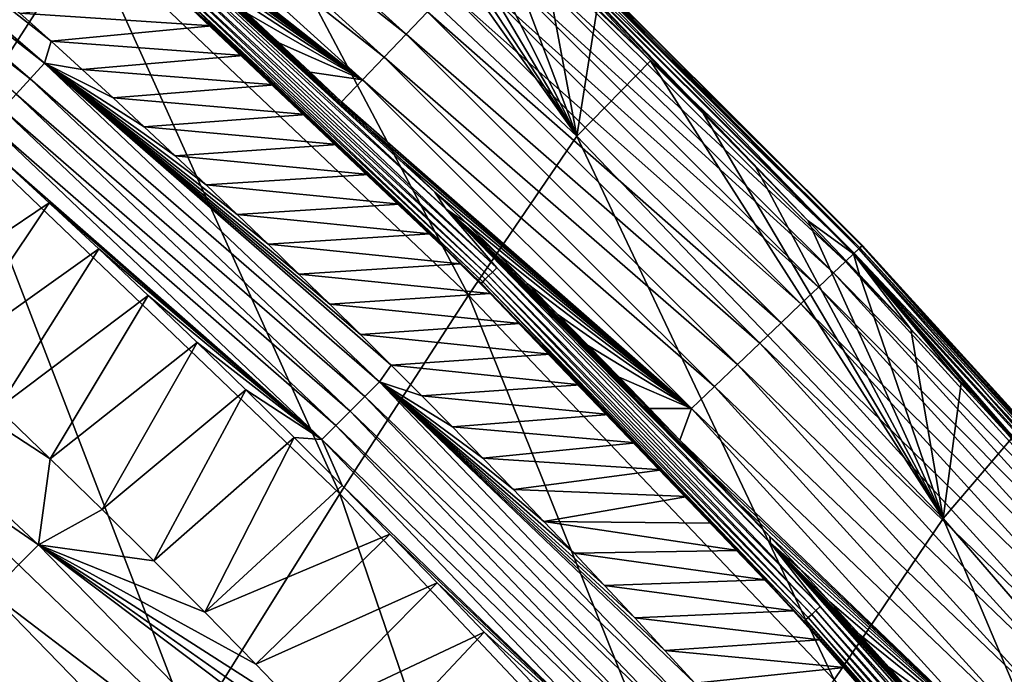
# Model space of a CAD drawing. Header units: millimetres. Extents: x -300 to 300, y -500 to 500.
# Tile 986 of 988: x 204 to 221, y 430 to 441. Entities that reach past the tile are written whole.
import ezdxf

# ---------------------------------------------------------------- set-up
doc = ezdxf.new("R2010")
doc.units = ezdxf.units.MM
doc.header["$LTSCALE"] = 81.481481
for name, color, linetype in [('19', 7, 'CONTINUOUS'), ('23', 7, 'CONTINUOUS'), ('26', 7, 'CONTINUOUS'), ('27', 7, 'CONTINUOUS'), ('29', 7, 'CONTINUOUS'), ('30', 7, 'CONTINUOUS'), ('32', 7, 'CONTINUOUS')]:
    doc.layers.add(name, color=color, linetype=linetype)

msp = doc.modelspace()

# ---------------------------------------------------------------- linework, layer by layer
at = {"layer": '19', "color": 7, "linetype": 'CONTINUOUS'}
for points in [[(205.363, 442.082, 16.036), (198.721, 447.755, 16.11), (203.243, 438.799, 21.036), (205.363, 442.082, 16.036)], [(207.156, 444.686, 10.748), (213.533, 438.69, 10.7), (208.379, 445.958, 6.844), (207.156, 444.686, 10.748)], [(208.379, 445.958, 6.844), (213.533, 438.69, 10.7), (209.311, 445.12, 6.85), (208.379, 445.958, 6.844)], [(209.311, 445.12, 6.85), (213.533, 438.69, 10.7), (210.235, 444.275, 6.856), (209.311, 445.12, 6.85)], [(211.727, 436.044, 15.961), (207.156, 444.686, 10.748), (205.363, 442.082, 16.036), (211.727, 436.044, 15.961)], [(213.533, 438.69, 10.7), (207.156, 444.686, 10.748), (211.727, 436.044, 15.961), (213.533, 438.69, 10.7)], [(210.235, 444.275, 6.856), (213.533, 438.69, 10.7), (211.154, 443.423, 6.862), (210.235, 444.275, 6.856)], [(211.154, 443.423, 6.862), (213.533, 438.69, 10.7), (212.065, 442.564, 6.867), (211.154, 443.423, 6.862)], [(212.065, 442.564, 6.867), (213.533, 438.69, 10.7), (212.97, 441.699, 6.872), (212.065, 442.564, 6.867)], [(209.58, 432.732, 20.937), (205.363, 442.082, 16.036), (203.243, 438.799, 21.036), (209.58, 432.732, 20.937)], [(211.727, 436.044, 15.961), (205.363, 442.082, 16.036), (209.58, 432.732, 20.937), (211.727, 436.044, 15.961)], [(212.97, 441.699, 6.872), (213.533, 438.69, 10.7), (213.867, 440.827, 6.877), (212.97, 441.699, 6.872)], [(213.867, 440.827, 6.877), (213.533, 438.69, 10.7), (214.757, 439.95, 6.881), (213.867, 440.827, 6.877)], [(213.533, 438.69, 10.7), (219.633, 432.317, 10.651), (214.757, 439.95, 6.881), (213.533, 438.69, 10.7)], [(214.757, 439.95, 6.881), (219.633, 432.317, 10.651), (215.64, 439.066, 6.885), (214.757, 439.95, 6.881)], [(215.64, 439.066, 6.885), (219.633, 432.317, 10.651), (216.515, 438.177, 6.889), (215.64, 439.066, 6.885)], [(207.102, 428.77, 25.635), (203.243, 438.799, 21.036), (200.806, 434.85, 25.755), (207.102, 428.77, 25.635)], [(209.58, 432.732, 20.937), (203.243, 438.799, 21.036), (207.102, 428.77, 25.635), (209.58, 432.732, 20.937)], [(217.818, 429.631, 15.885), (213.533, 438.69, 10.7), (211.727, 436.044, 15.961), (217.818, 429.631, 15.885)], [(219.633, 432.317, 10.651), (213.533, 438.69, 10.7), (217.818, 429.631, 15.885), (219.633, 432.317, 10.651)], [(216.515, 438.177, 6.889), (219.633, 432.317, 10.651), (217.383, 437.282, 6.893), (216.515, 438.177, 6.889)], [(217.383, 437.282, 6.893), (219.633, 432.317, 10.651), (218.242, 436.382, 6.896), (217.383, 437.282, 6.893)], [(218.242, 436.382, 6.896), (219.633, 432.317, 10.651), (219.094, 435.477, 6.9), (218.242, 436.382, 6.896)], [(215.648, 426.294, 20.837), (211.727, 436.044, 15.961), (209.58, 432.732, 20.937), (215.648, 426.294, 20.837)], [(217.818, 429.631, 15.885), (211.727, 436.044, 15.961), (215.648, 426.294, 20.837), (217.818, 429.631, 15.885)], [(219.094, 435.477, 6.9), (219.633, 432.317, 10.651), (219.937, 434.567, 6.903), (219.094, 435.477, 6.9)], [(204.306, 424.174, 30.063), (200.806, 434.85, 25.755), (198.063, 430.253, 30.201), (204.306, 424.174, 30.063)], [(207.102, 428.77, 25.635), (200.806, 434.85, 25.755), (204.306, 424.174, 30.063), (207.102, 428.77, 25.635)], [(219.937, 434.567, 6.903), (219.633, 432.317, 10.651), (220.773, 433.652, 6.905), (219.937, 434.567, 6.903)], [(219.633, 432.317, 10.651), (225.46, 425.559, 10.602), (220.773, 433.652, 6.905), (219.633, 432.317, 10.651)], [(213.135, 422.323, 25.513), (209.58, 432.732, 20.937), (207.102, 428.77, 25.635), (213.135, 422.323, 25.513)], [(215.648, 426.294, 20.837), (209.58, 432.732, 20.937), (213.135, 422.323, 25.513), (215.648, 426.294, 20.837)], [(223.641, 422.835, 15.808), (219.633, 432.317, 10.651), (217.818, 429.631, 15.885), (223.641, 422.835, 15.808)], [(225.46, 425.559, 10.602), (219.633, 432.317, 10.651), (223.641, 422.835, 15.808), (225.46, 425.559, 10.602)], [(204.306, 424.174, 30.063), (198.063, 430.253, 30.201), (201.202, 418.958, 34.229), (204.306, 424.174, 30.063)]]:
    msp.add_3dface(points, dxfattribs=at)
at = {"layer": '23', "color": 7, "linetype": 'CONTINUOUS'}
for points in [[(204.737, 437.581, 1.043), (202.114, 435.815, 2.83), (203.905, 438.344, 1.043), (204.737, 437.581, 1.043)], [(203.001, 434.988, 2.83), (202.114, 435.815, 2.83), (204.737, 437.581, 1.043), (203.001, 434.988, 2.83)], [(205.564, 436.811, 1.042), (203.001, 434.988, 2.83), (204.737, 437.581, 1.043), (205.564, 436.811, 1.042)], [(203.882, 434.154, 2.831), (203.001, 434.988, 2.83), (205.564, 436.811, 1.042), (203.882, 434.154, 2.831)], [(206.386, 436.035, 1.042), (203.882, 434.154, 2.831), (205.564, 436.811, 1.042), (206.386, 436.035, 1.042)], [(204.755, 433.313, 2.832), (203.882, 434.154, 2.831), (206.386, 436.035, 1.042), (204.755, 433.313, 2.832)], [(207.202, 435.252, 1.041), (204.755, 433.313, 2.832), (206.386, 436.035, 1.042), (207.202, 435.252, 1.041)], [(205.622, 432.466, 2.833), (204.755, 433.313, 2.832), (207.202, 435.252, 1.041), (205.622, 432.466, 2.833)], [(208.013, 434.463, 1.041), (205.622, 432.466, 2.833), (207.202, 435.252, 1.041), (208.013, 434.463, 1.041)], [(206.481, 431.614, 2.833), (205.622, 432.466, 2.833), (208.013, 434.463, 1.041), (206.481, 431.614, 2.833)], [(208.819, 433.668, 1.041), (206.481, 431.614, 2.833), (208.013, 434.463, 1.041), (208.819, 433.668, 1.041)], [(207.334, 430.755, 2.834), (206.481, 431.614, 2.833), (208.819, 433.668, 1.041), (207.334, 430.755, 2.834)], [(209.619, 432.866, 1.04), (207.334, 430.755, 2.834), (208.819, 433.668, 1.041), (209.619, 432.866, 1.04)], [(210.414, 432.059, 1.04), (207.334, 430.755, 2.834), (209.619, 432.866, 1.04), (210.414, 432.059, 1.04)], [(208.179, 429.891, 2.835), (207.334, 430.755, 2.834), (210.414, 432.059, 1.04), (208.179, 429.891, 2.835)], [(211.203, 431.245, 1.04), (208.179, 429.891, 2.835), (210.414, 432.059, 1.04), (211.203, 431.245, 1.04)], [(209.017, 429.021, 2.835), (208.179, 429.891, 2.835), (211.203, 431.245, 1.04), (209.017, 429.021, 2.835)], [(211.986, 430.426, 1.04), (209.017, 429.021, 2.835), (211.203, 431.245, 1.04), (211.986, 430.426, 1.04)], [(209.848, 428.146, 2.835), (209.017, 429.021, 2.835), (211.986, 430.426, 1.04), (209.848, 428.146, 2.835)], [(212.764, 429.601, 1.039), (209.848, 428.146, 2.835), (211.986, 430.426, 1.04), (212.764, 429.601, 1.039)]]:
    msp.add_3dface(points, dxfattribs=at)
at = {"layer": '26', "color": 7, "linetype": 'CONTINUOUS'}
for points in [[(198.98, 437.087, 3.561), (204.563, 431.877, 3.559), (198.216, 436.252, 4.39), (198.98, 437.087, 3.561)], [(203.882, 434.154, 2.831), (204.755, 433.313, 2.832), (198.98, 437.087, 3.561), (203.882, 434.154, 2.831)], [(198.98, 437.087, 3.561), (204.755, 433.313, 2.832), (204.563, 431.877, 3.559), (198.98, 437.087, 3.561)], [(198.216, 436.252, 4.39), (204.563, 431.877, 3.559), (203.763, 431.077, 4.381), (198.216, 436.252, 4.39)], [(204.755, 433.313, 2.832), (205.622, 432.466, 2.833), (204.563, 431.877, 3.559), (204.755, 433.313, 2.832)], [(205.622, 432.466, 2.833), (206.481, 431.614, 2.833), (204.563, 431.877, 3.559), (205.622, 432.466, 2.833)], [(204.563, 431.877, 3.559), (209.879, 426.411, 3.558), (203.763, 431.077, 4.381), (204.563, 431.877, 3.559)], [(206.481, 431.614, 2.833), (207.334, 430.755, 2.834), (204.563, 431.877, 3.559), (206.481, 431.614, 2.833)], [(207.334, 430.755, 2.834), (208.179, 429.891, 2.835), (204.563, 431.877, 3.559), (207.334, 430.755, 2.834)], [(208.179, 429.891, 2.835), (209.017, 429.021, 2.835), (204.563, 431.877, 3.559), (208.179, 429.891, 2.835)], [(209.017, 429.021, 2.835), (209.848, 428.146, 2.835), (204.563, 431.877, 3.559), (209.017, 429.021, 2.835)], [(209.848, 428.146, 2.835), (210.671, 427.265, 2.836), (204.563, 431.877, 3.559), (209.848, 428.146, 2.835)], [(204.563, 431.877, 3.559), (210.671, 427.265, 2.836), (209.879, 426.411, 3.558), (204.563, 431.877, 3.559)], [(203.763, 431.077, 4.381), (209.044, 425.647, 4.375), (203.003, 430.318, 5.282), (203.763, 431.077, 4.381)], [(203.763, 431.077, 4.381), (209.879, 426.411, 3.558), (209.044, 425.647, 4.375), (203.763, 431.077, 4.381)], [(203.003, 430.318, 5.282), (208.252, 424.921, 5.271), (202.289, 429.606, 6.256), (203.003, 430.318, 5.282)], [(203.003, 430.318, 5.282), (209.044, 425.647, 4.375), (208.252, 424.921, 5.271), (203.003, 430.318, 5.282)]]:
    msp.add_3dface(points, dxfattribs=at)
at = {"layer": '27', "color": 7, "linetype": 'CONTINUOUS'}
for points in [[(210.685, 440.393, 0.469), (204.538, 445.246, 0.257), (204.882, 445.644, 0.465), (210.685, 440.393, 0.469)], [(210.685, 440.393, 0.469), (204.882, 445.644, 0.465), (211.041, 440.766, 0.747), (210.685, 440.393, 0.469)], [(210.322, 440.011, 0.258), (204.195, 444.848, 0.113), (204.538, 445.246, 0.257), (210.322, 440.011, 0.258)], [(210.322, 440.011, 0.258), (204.538, 445.246, 0.257), (210.685, 440.393, 0.469), (210.322, 440.011, 0.258)], [(209.958, 439.629, 0.113), (204.312, 444.085, 0.031), (204.195, 444.848, 0.113), (209.958, 439.629, 0.113)], [(209.958, 439.629, 0.113), (204.195, 444.848, 0.113), (210.322, 440.011, 0.258), (209.958, 439.629, 0.113)], [(204.849, 443.615, 0.031), (204.312, 444.085, 0.031), (209.958, 439.629, 0.113), (204.849, 443.615, 0.031)], [(205.386, 443.142, 0.031), (204.849, 443.615, 0.031), (209.958, 439.629, 0.113), (205.386, 443.142, 0.031)], [(205.921, 442.666, 0.031), (205.386, 443.142, 0.031), (209.958, 439.629, 0.113), (205.921, 442.666, 0.031)], [(206.454, 442.188, 0.031), (205.921, 442.666, 0.031), (209.958, 439.629, 0.113), (206.454, 442.188, 0.031)], [(218.154, 436.743, 3.639), (212.401, 442.195, 3.044), (212.542, 442.343, 3.62), (218.154, 436.743, 3.639)], [(212.537, 442.338, 6.401), (218.14, 436.729, 6.428), (212.62, 442.425, 5.893), (212.537, 442.338, 6.401)], [(213.867, 440.827, 6.877), (214.757, 439.95, 6.881), (212.537, 442.338, 6.401), (213.867, 440.827, 6.877)], [(214.757, 439.95, 6.881), (215.64, 439.066, 6.885), (212.537, 442.338, 6.401), (214.757, 439.95, 6.881)], [(215.64, 439.066, 6.885), (216.515, 438.177, 6.889), (212.537, 442.338, 6.401), (215.64, 439.066, 6.885)], [(216.515, 438.177, 6.889), (217.383, 437.282, 6.893), (212.537, 442.338, 6.401), (216.515, 438.177, 6.889)], [(212.537, 442.338, 6.401), (217.383, 437.282, 6.893), (218.14, 436.729, 6.428), (212.537, 442.338, 6.401)], [(218.247, 436.832, 4.228), (212.542, 442.343, 3.62), (212.632, 442.437, 4.206), (218.247, 436.832, 4.228)], [(218.154, 436.743, 3.639), (212.542, 442.343, 3.62), (218.247, 436.832, 4.228), (218.154, 436.743, 3.639)], [(218.229, 436.814, 5.92), (212.667, 442.474, 5.353), (212.62, 442.425, 5.893), (218.229, 436.814, 5.92)], [(218.14, 436.729, 6.428), (218.229, 436.814, 5.92), (212.62, 442.425, 5.893), (218.14, 436.729, 6.428)], [(218.288, 436.871, 4.811), (212.632, 442.437, 4.206), (212.672, 442.48, 4.787), (218.288, 436.871, 4.811)], [(218.247, 436.832, 4.228), (212.632, 442.437, 4.206), (218.288, 436.871, 4.811), (218.247, 436.832, 4.228)], [(218.28, 436.863, 5.379), (212.672, 442.48, 4.787), (212.667, 442.474, 5.353), (218.28, 436.863, 5.379)], [(218.28, 436.863, 5.379), (212.667, 442.474, 5.353), (218.229, 436.814, 5.92), (218.28, 436.863, 5.379)], [(218.288, 436.871, 4.811), (212.672, 442.48, 4.787), (218.28, 436.863, 5.379), (218.288, 436.871, 4.811)], [(206.985, 441.707, 0.031), (206.454, 442.188, 0.031), (209.958, 439.629, 0.113), (206.985, 441.707, 0.031)], [(218.007, 436.603, 3.06), (212.21, 441.994, 2.49), (212.401, 442.195, 3.044), (218.007, 436.603, 3.06)], [(218.007, 436.603, 3.06), (212.401, 442.195, 3.044), (218.154, 436.743, 3.639), (218.007, 436.603, 3.06)], [(217.807, 436.412, 2.504), (211.972, 441.744, 1.973), (212.21, 441.994, 2.49), (217.807, 436.412, 2.504)], [(217.807, 436.412, 2.504), (212.21, 441.994, 2.49), (218.007, 436.603, 3.06), (217.807, 436.412, 2.504)], [(207.513, 441.224, 0.031), (206.985, 441.707, 0.031), (209.958, 439.629, 0.113), (207.513, 441.224, 0.031)], [(217.558, 436.174, 1.984), (211.693, 441.451, 1.504), (211.972, 441.744, 1.973), (217.558, 436.174, 1.984)], [(217.558, 436.174, 1.984), (211.972, 441.744, 1.973), (217.807, 436.412, 2.504), (217.558, 436.174, 1.984)], [(217.265, 435.895, 1.513), (211.38, 441.122, 1.093), (211.693, 441.451, 1.504), (217.265, 435.895, 1.513)], [(217.265, 435.895, 1.513), (211.693, 441.451, 1.504), (217.558, 436.174, 1.984), (217.265, 435.895, 1.513)], [(208.04, 440.738, 0.031), (207.513, 441.224, 0.031), (209.958, 439.629, 0.113), (208.04, 440.738, 0.031)], [(216.936, 435.581, 1.099), (211.041, 440.766, 0.747), (211.38, 441.122, 1.093), (216.936, 435.581, 1.099)], [(216.936, 435.581, 1.099), (211.38, 441.122, 1.093), (217.265, 435.895, 1.513), (216.936, 435.581, 1.099)], [(208.565, 440.249, 0.031), (208.04, 440.738, 0.031), (209.958, 439.629, 0.113), (208.565, 440.249, 0.031)], [(216.579, 435.241, 0.751), (210.685, 440.393, 0.469), (211.041, 440.766, 0.747), (216.579, 435.241, 0.751)], [(216.579, 435.241, 0.751), (211.041, 440.766, 0.747), (216.936, 435.581, 1.099), (216.579, 435.241, 0.751)], [(216.205, 434.884, 0.471), (210.322, 440.011, 0.258), (210.685, 440.393, 0.469), (216.205, 434.884, 0.471)], [(216.205, 434.884, 0.471), (210.685, 440.393, 0.469), (216.579, 435.241, 0.751), (216.205, 434.884, 0.471)], [(209.089, 439.757, 0.031), (208.565, 440.249, 0.031), (209.958, 439.629, 0.113), (209.089, 439.757, 0.031)], [(215.823, 434.519, 0.259), (209.958, 439.629, 0.113), (210.322, 440.011, 0.258), (215.823, 434.519, 0.259)], [(215.823, 434.519, 0.259), (210.322, 440.011, 0.258), (216.205, 434.884, 0.471), (215.823, 434.519, 0.259)], [(209.611, 439.262, 0.031), (209.089, 439.757, 0.031), (209.958, 439.629, 0.113), (209.611, 439.262, 0.031)], [(215.44, 434.154, 0.114), (209.611, 439.262, 0.031), (209.958, 439.629, 0.113), (215.44, 434.154, 0.114)], [(215.44, 434.154, 0.114), (209.958, 439.629, 0.113), (215.823, 434.519, 0.259), (215.44, 434.154, 0.114)], [(210.131, 438.764, 0.031), (209.611, 439.262, 0.031), (215.44, 434.154, 0.114), (210.131, 438.764, 0.031)], [(210.65, 438.263, 0.031), (210.131, 438.764, 0.031), (215.44, 434.154, 0.114), (210.65, 438.263, 0.031)], [(211.166, 437.76, 0.031), (210.65, 438.263, 0.031), (215.44, 434.154, 0.114), (211.166, 437.76, 0.031)], [(211.682, 437.253, 0.031), (211.166, 437.76, 0.031), (215.44, 434.154, 0.114), (211.682, 437.253, 0.031)], [(212.196, 436.744, 0.031), (211.682, 437.253, 0.031), (215.44, 434.154, 0.114), (212.196, 436.744, 0.031)], [(217.383, 437.282, 6.893), (218.242, 436.382, 6.896), (218.14, 436.729, 6.428), (217.383, 437.282, 6.893)], [(212.708, 436.231, 0.031), (212.196, 436.744, 0.031), (215.44, 434.154, 0.114), (212.708, 436.231, 0.031)], [(223.463, 430.914, 3.651), (218.007, 436.603, 3.06), (218.154, 436.743, 3.639), (223.463, 430.914, 3.651)], [(218.14, 436.729, 6.428), (223.441, 430.895, 6.445), (218.229, 436.814, 5.92), (218.14, 436.729, 6.428)], [(223.559, 430.997, 4.241), (218.154, 436.743, 3.639), (218.247, 436.832, 4.228), (223.559, 430.997, 4.241)], [(223.463, 430.914, 3.651), (218.154, 436.743, 3.639), (223.559, 430.997, 4.241), (223.463, 430.914, 3.651)], [(223.536, 430.977, 5.936), (218.28, 436.863, 5.379), (218.229, 436.814, 5.92), (223.536, 430.977, 5.936)], [(223.441, 430.895, 6.445), (223.536, 430.977, 5.936), (218.229, 436.814, 5.92), (223.441, 430.895, 6.445)], [(223.6, 431.033, 4.826), (218.247, 436.832, 4.228), (218.288, 436.871, 4.811), (223.6, 431.033, 4.826)], [(223.559, 430.997, 4.241), (218.247, 436.832, 4.228), (223.6, 431.033, 4.826), (223.559, 430.997, 4.241)], [(223.591, 431.025, 5.394), (218.288, 436.871, 4.811), (218.28, 436.863, 5.379), (223.591, 431.025, 5.394)], [(223.591, 431.025, 5.394), (218.28, 436.863, 5.379), (223.536, 430.977, 5.936), (223.591, 431.025, 5.394)], [(223.6, 431.033, 4.826), (218.288, 436.871, 4.811), (223.591, 431.025, 5.394), (223.6, 431.033, 4.826)], [(223.31, 430.781, 3.071), (217.807, 436.412, 2.504), (218.007, 436.603, 3.06), (223.31, 430.781, 3.071)], [(223.31, 430.781, 3.071), (218.007, 436.603, 3.06), (223.463, 430.914, 3.651), (223.31, 430.781, 3.071)], [(218.242, 436.382, 6.896), (219.094, 435.477, 6.9), (218.14, 436.729, 6.428), (218.242, 436.382, 6.896)], [(219.094, 435.477, 6.9), (219.937, 434.567, 6.903), (218.14, 436.729, 6.428), (219.094, 435.477, 6.9)], [(219.937, 434.567, 6.903), (220.773, 433.652, 6.905), (218.14, 436.729, 6.428), (219.937, 434.567, 6.903)], [(220.773, 433.652, 6.905), (221.602, 432.732, 6.908), (218.14, 436.729, 6.428), (220.773, 433.652, 6.905)], [(221.602, 432.732, 6.908), (222.424, 431.806, 6.91), (218.14, 436.729, 6.428), (221.602, 432.732, 6.908)], [(222.424, 431.806, 6.91), (223.238, 430.875, 6.912), (218.14, 436.729, 6.428), (222.424, 431.806, 6.91)], [(218.14, 436.729, 6.428), (223.238, 430.875, 6.912), (223.441, 430.895, 6.445), (218.14, 436.729, 6.428)], [(223.102, 430.601, 2.512), (217.558, 436.174, 1.984), (217.807, 436.412, 2.504), (223.102, 430.601, 2.512)], [(223.102, 430.601, 2.512), (217.807, 436.412, 2.504), (223.31, 430.781, 3.071), (223.102, 430.601, 2.512)], [(213.218, 435.716, 0.031), (212.708, 436.231, 0.031), (215.44, 434.154, 0.114), (213.218, 435.716, 0.031)], [(222.842, 430.375, 1.991), (217.265, 435.895, 1.513), (217.558, 436.174, 1.984), (222.842, 430.375, 1.991)], [(222.842, 430.375, 1.991), (217.558, 436.174, 1.984), (223.102, 430.601, 2.512), (222.842, 430.375, 1.991)], [(222.536, 430.109, 1.518), (216.936, 435.581, 1.099), (217.265, 435.895, 1.513), (222.536, 430.109, 1.518)], [(222.536, 430.109, 1.518), (217.265, 435.895, 1.513), (222.842, 430.375, 1.991), (222.536, 430.109, 1.518)], [(213.727, 435.198, 0.031), (213.218, 435.716, 0.031), (215.44, 434.154, 0.114), (213.727, 435.198, 0.031)], [(222.192, 429.811, 1.103), (216.579, 435.241, 0.751), (216.936, 435.581, 1.099), (222.192, 429.811, 1.103)], [(222.192, 429.811, 1.103), (216.936, 435.581, 1.099), (222.536, 430.109, 1.518), (222.192, 429.811, 1.103)], [(214.234, 434.676, 0.031), (213.727, 435.198, 0.031), (215.44, 434.154, 0.114), (214.234, 434.676, 0.031)], [(221.82, 429.487, 0.753), (216.205, 434.884, 0.471), (216.579, 435.241, 0.751), (221.82, 429.487, 0.753)], [(221.82, 429.487, 0.753), (216.579, 435.241, 0.751), (222.192, 429.811, 1.103), (221.82, 429.487, 0.753)], [(221.429, 429.148, 0.472), (215.823, 434.519, 0.259), (216.205, 434.884, 0.471), (221.429, 429.148, 0.472)], [(221.429, 429.148, 0.472), (216.205, 434.884, 0.471), (221.82, 429.487, 0.753), (221.429, 429.148, 0.472)], [(214.74, 434.151, 0.031), (214.234, 434.676, 0.031), (215.44, 434.154, 0.114), (214.74, 434.151, 0.031)], [(221.029, 428.801, 0.26), (215.44, 434.154, 0.114), (215.823, 434.519, 0.259), (221.029, 428.801, 0.26)], [(221.029, 428.801, 0.26), (215.823, 434.519, 0.259), (221.429, 429.148, 0.472), (221.029, 428.801, 0.26)], [(215.244, 433.623, 0.031), (214.74, 434.151, 0.031), (215.44, 434.154, 0.114), (215.244, 433.623, 0.031)], [(220.629, 428.454, 0.114), (215.244, 433.623, 0.031), (215.44, 434.154, 0.114), (220.629, 428.454, 0.114)], [(220.629, 428.454, 0.114), (215.44, 434.154, 0.114), (221.029, 428.801, 0.26), (220.629, 428.454, 0.114)], [(215.747, 433.092, 0.031), (215.244, 433.623, 0.031), (220.629, 428.454, 0.114), (215.747, 433.092, 0.031)], [(216.249, 432.557, 0.031), (215.747, 433.092, 0.031), (220.629, 428.454, 0.114), (216.249, 432.557, 0.031)], [(216.748, 432.019, 0.031), (216.249, 432.557, 0.031), (220.629, 428.454, 0.114), (216.748, 432.019, 0.031)], [(217.246, 431.479, 0.031), (216.748, 432.019, 0.031), (220.629, 428.454, 0.114), (217.246, 431.479, 0.031)], [(217.742, 430.936, 0.031), (217.246, 431.479, 0.031), (220.629, 428.454, 0.114), (217.742, 430.936, 0.031)], [(218.236, 430.39, 0.031), (217.742, 430.936, 0.031), (220.629, 428.454, 0.114), (218.236, 430.39, 0.031)], [(218.729, 429.84, 0.031), (218.236, 430.39, 0.031), (220.629, 428.454, 0.114), (218.729, 429.84, 0.031)], [(219.221, 429.287, 0.031), (218.729, 429.84, 0.031), (220.629, 428.454, 0.114), (219.221, 429.287, 0.031)]]:
    msp.add_3dface(points, dxfattribs=at)
at = {"layer": '29', "color": 7, "linetype": 'CONTINUOUS'}
for points in [[(207.448, 440.529, 0.5), (204.25, 440.743, 0.5), (206.918, 441.017, 0.5), (207.448, 440.529, 0.5)], [(204.769, 440.276, 0.5), (204.25, 440.743, 0.5), (207.448, 440.529, 0.5), (204.769, 440.276, 0.5)], [(207.977, 440.039, 0.5), (204.769, 440.276, 0.5), (207.448, 440.529, 0.5), (207.977, 440.039, 0.5)], [(205.287, 439.804, 0.5), (204.769, 440.276, 0.5), (207.977, 440.039, 0.5), (205.287, 439.804, 0.5)], [(208.503, 439.547, 0.5), (205.287, 439.804, 0.5), (207.977, 440.039, 0.5), (208.503, 439.547, 0.5)], [(205.804, 439.329, 0.5), (205.287, 439.804, 0.5), (208.503, 439.547, 0.5), (205.804, 439.329, 0.5)], [(209.027, 439.051, 0.5), (205.804, 439.329, 0.5), (208.503, 439.547, 0.5), (209.027, 439.051, 0.5)], [(206.322, 438.849, 0.5), (205.804, 439.329, 0.5), (209.027, 439.051, 0.5), (206.322, 438.849, 0.5)], [(209.55, 438.553, 0.5), (206.322, 438.849, 0.5), (209.027, 439.051, 0.5), (209.55, 438.553, 0.5)], [(206.838, 438.366, 0.5), (206.322, 438.849, 0.5), (209.55, 438.553, 0.5), (206.838, 438.366, 0.5)], [(210.069, 438.054, 0.5), (206.838, 438.366, 0.5), (209.55, 438.553, 0.5), (210.069, 438.054, 0.5)], [(207.355, 437.879, 0.5), (206.838, 438.366, 0.5), (210.069, 438.054, 0.5), (207.355, 437.879, 0.5)], [(210.582, 437.556, 0.5), (207.355, 437.879, 0.5), (210.069, 438.054, 0.5), (210.582, 437.556, 0.5)], [(207.87, 437.388, 0.5), (207.355, 437.879, 0.5), (210.582, 437.556, 0.5), (207.87, 437.388, 0.5)], [(211.088, 437.061, 0.5), (207.87, 437.388, 0.5), (210.582, 437.556, 0.5), (211.088, 437.061, 0.5)], [(208.385, 436.893, 0.5), (207.87, 437.388, 0.5), (211.088, 437.061, 0.5), (208.385, 436.893, 0.5)], [(211.589, 436.566, 0.5), (208.385, 436.893, 0.5), (211.088, 437.061, 0.5), (211.589, 436.566, 0.5)], [(208.899, 436.394, 0.5), (208.385, 436.893, 0.5), (211.589, 436.566, 0.5), (208.899, 436.394, 0.5)], [(212.087, 436.069, 0.5), (208.899, 436.394, 0.5), (211.589, 436.566, 0.5), (212.087, 436.069, 0.5)], [(209.412, 435.892, 0.5), (208.899, 436.394, 0.5), (212.087, 436.069, 0.5), (209.412, 435.892, 0.5)], [(212.586, 435.568, 0.5), (209.412, 435.892, 0.5), (212.087, 436.069, 0.5), (212.586, 435.568, 0.5)], [(209.925, 435.386, 0.5), (209.412, 435.892, 0.5), (212.586, 435.568, 0.5), (209.925, 435.386, 0.5)], [(213.089, 435.058, 0.5), (209.925, 435.386, 0.5), (212.586, 435.568, 0.5), (213.089, 435.058, 0.5)], [(210.436, 434.876, 0.5), (209.925, 435.386, 0.5), (213.089, 435.058, 0.5), (210.436, 434.876, 0.5)], [(213.59, 434.545, 0.5), (210.436, 434.876, 0.5), (213.089, 435.058, 0.5), (213.59, 434.545, 0.5)], [(210.947, 434.362, 0.5), (210.436, 434.876, 0.5), (213.59, 434.545, 0.5), (210.947, 434.362, 0.5)], [(214.069, 434.051, 0.5), (210.947, 434.362, 0.5), (213.59, 434.545, 0.5), (214.069, 434.051, 0.5)], [(211.457, 433.845, 0.5), (210.947, 434.362, 0.5), (214.069, 434.051, 0.5), (211.457, 433.845, 0.5)], [(214.521, 433.58, 0.5), (211.457, 433.845, 0.5), (214.069, 434.051, 0.5), (214.521, 433.58, 0.5)], [(211.966, 433.324, 0.5), (211.457, 433.845, 0.5), (214.521, 433.58, 0.5), (211.966, 433.324, 0.5)], [(214.952, 433.128, 0.5), (211.966, 433.324, 0.5), (214.521, 433.58, 0.5), (214.952, 433.128, 0.5)], [(212.474, 432.799, 0.5), (211.966, 433.324, 0.5), (214.952, 433.128, 0.5), (212.474, 432.799, 0.5)], [(215.372, 432.683, 0.5), (212.474, 432.799, 0.5), (214.952, 433.128, 0.5), (215.372, 432.683, 0.5)], [(212.981, 432.27, 0.5), (212.474, 432.799, 0.5), (215.372, 432.683, 0.5), (212.981, 432.27, 0.5)], [(215.789, 432.24, 0.5), (212.981, 432.27, 0.5), (215.372, 432.683, 0.5), (215.789, 432.24, 0.5)], [(213.487, 431.738, 0.5), (212.981, 432.27, 0.5), (216.213, 431.785, 0.5), (213.487, 431.738, 0.5)], [(216.213, 431.785, 0.5), (212.981, 432.27, 0.5), (215.789, 432.24, 0.5), (216.213, 431.785, 0.5)], [(216.665, 431.295, 0.5), (213.487, 431.738, 0.5), (216.213, 431.785, 0.5), (216.665, 431.295, 0.5)], [(213.992, 431.203, 0.5), (213.487, 431.738, 0.5), (216.665, 431.295, 0.5), (213.992, 431.203, 0.5)], [(217.139, 430.777, 0.5), (213.992, 431.203, 0.5), (216.665, 431.295, 0.5), (217.139, 430.777, 0.5)], [(214.495, 430.663, 0.5), (213.992, 431.203, 0.5), (217.139, 430.777, 0.5), (214.495, 430.663, 0.5)], [(217.576, 430.296, 0.5), (214.495, 430.663, 0.5), (217.139, 430.777, 0.5), (217.576, 430.296, 0.5)], [(214.997, 430.12, 0.5), (214.495, 430.663, 0.5), (217.576, 430.296, 0.5), (214.997, 430.12, 0.5)], [(217.991, 429.836, 0.5), (214.997, 430.12, 0.5), (217.576, 430.296, 0.5), (217.991, 429.836, 0.5)], [(215.498, 429.574, 0.5), (214.997, 430.12, 0.5), (217.991, 429.836, 0.5), (215.498, 429.574, 0.5)], [(218.399, 429.38, 0.5), (215.498, 429.574, 0.5), (217.991, 429.836, 0.5), (218.399, 429.38, 0.5)]]:
    msp.add_3dface(points, dxfattribs=at)
at = {"layer": '30', "color": 7, "linetype": 'CONTINUOUS'}
for points in [[(208.04, 440.738, 0.031), (208.565, 440.249, 0.031), (205.671, 442.79, 0.028), (208.04, 440.738, 0.031)], [(208.565, 440.249, 0.031), (209.089, 439.757, 0.031), (205.671, 442.79, 0.028), (208.565, 440.249, 0.031)], [(209.089, 439.757, 0.031), (209.611, 439.262, 0.031), (205.671, 442.79, 0.028), (209.089, 439.757, 0.031)], [(209.611, 439.262, 0.031), (210.131, 438.764, 0.031), (205.671, 442.79, 0.028), (209.611, 439.262, 0.031)], [(210.131, 438.764, 0.031), (210.65, 438.263, 0.031), (205.671, 442.79, 0.028), (210.131, 438.764, 0.031)], [(210.65, 438.263, 0.031), (211.166, 437.76, 0.031), (205.671, 442.79, 0.028), (210.65, 438.263, 0.031)], [(211.166, 437.76, 0.031), (211.346, 437.481, 0.028), (205.671, 442.79, 0.028), (211.166, 437.76, 0.031)], [(211.346, 437.481, 0.028), (206.534, 441.88, 0.042), (205.671, 442.79, 0.028), (211.346, 437.481, 0.028)], [(212.196, 436.498, 0.042), (206.466, 441.805, 0.079), (206.534, 441.88, 0.042), (212.196, 436.498, 0.042)], [(212.196, 436.498, 0.042), (206.534, 441.88, 0.042), (211.346, 437.481, 0.028), (212.196, 436.498, 0.042)], [(212.004, 436.306, 0.216), (206.313, 441.636, 0.307), (206.351, 441.679, 0.216), (212.004, 436.306, 0.216)], [(212.059, 436.361, 0.138), (206.351, 441.679, 0.216), (206.404, 441.736, 0.138), (212.059, 436.361, 0.138)], [(212.004, 436.306, 0.216), (206.351, 441.679, 0.216), (212.059, 436.361, 0.138), (212.004, 436.306, 0.216)], [(212.125, 436.427, 0.079), (206.404, 441.736, 0.138), (206.466, 441.805, 0.079), (212.125, 436.427, 0.079)], [(212.059, 436.361, 0.138), (206.404, 441.736, 0.138), (212.125, 436.427, 0.079), (212.059, 436.361, 0.138)], [(212.125, 436.427, 0.079), (206.466, 441.805, 0.079), (212.196, 436.498, 0.042), (212.125, 436.427, 0.079)], [(211.963, 436.265, 0.307), (206.289, 441.609, 0.404), (206.313, 441.636, 0.307), (211.963, 436.265, 0.307)], [(211.938, 436.24, 0.404), (206.386, 441.501, 0.5), (206.289, 441.609, 0.404), (211.938, 436.24, 0.404)], [(211.938, 436.24, 0.404), (206.289, 441.609, 0.404), (211.963, 436.265, 0.307), (211.938, 436.24, 0.404)], [(211.963, 436.265, 0.307), (206.313, 441.636, 0.307), (212.004, 436.306, 0.216), (211.963, 436.265, 0.307)], [(206.918, 441.017, 0.5), (206.386, 441.501, 0.5), (211.938, 436.24, 0.404), (206.918, 441.017, 0.5)], [(207.448, 440.529, 0.5), (206.918, 441.017, 0.5), (211.938, 436.24, 0.404), (207.448, 440.529, 0.5)], [(207.977, 440.039, 0.5), (207.448, 440.529, 0.5), (211.938, 436.24, 0.404), (207.977, 440.039, 0.5)], [(208.503, 439.547, 0.5), (207.977, 440.039, 0.5), (211.938, 436.24, 0.404), (208.503, 439.547, 0.5)], [(209.027, 439.051, 0.5), (208.503, 439.547, 0.5), (211.938, 436.24, 0.404), (209.027, 439.051, 0.5)], [(209.55, 438.553, 0.5), (209.027, 439.051, 0.5), (211.938, 436.24, 0.404), (209.55, 438.553, 0.5)], [(210.069, 438.054, 0.5), (209.55, 438.553, 0.5), (211.938, 436.24, 0.404), (210.069, 438.054, 0.5)], [(210.582, 437.556, 0.5), (210.069, 438.054, 0.5), (211.938, 436.24, 0.404), (210.582, 437.556, 0.5)], [(211.166, 437.76, 0.031), (211.682, 437.253, 0.031), (211.346, 437.481, 0.028), (211.166, 437.76, 0.031)], [(211.088, 437.061, 0.5), (210.582, 437.556, 0.5), (211.938, 436.24, 0.404), (211.088, 437.061, 0.5)], [(211.682, 437.253, 0.031), (212.196, 436.744, 0.031), (211.346, 437.481, 0.028), (211.682, 437.253, 0.031)], [(212.196, 436.744, 0.031), (212.708, 436.231, 0.031), (211.346, 437.481, 0.028), (212.196, 436.744, 0.031)], [(212.708, 436.231, 0.031), (213.218, 435.716, 0.031), (211.346, 437.481, 0.028), (212.708, 436.231, 0.031)], [(213.218, 435.716, 0.031), (213.727, 435.198, 0.031), (211.346, 437.481, 0.028), (213.218, 435.716, 0.031)], [(213.727, 435.198, 0.031), (214.234, 434.676, 0.031), (211.346, 437.481, 0.028), (213.727, 435.198, 0.031)], [(214.234, 434.676, 0.031), (214.74, 434.151, 0.031), (211.346, 437.481, 0.028), (214.234, 434.676, 0.031)], [(214.74, 434.151, 0.031), (215.244, 433.623, 0.031), (211.346, 437.481, 0.028), (214.74, 434.151, 0.031)], [(215.244, 433.623, 0.031), (215.747, 433.092, 0.031), (211.346, 437.481, 0.028), (215.244, 433.623, 0.031)], [(215.747, 433.092, 0.031), (216.249, 432.557, 0.031), (211.346, 437.481, 0.028), (215.747, 433.092, 0.031)], [(216.249, 432.557, 0.031), (216.748, 432.019, 0.031), (211.346, 437.481, 0.028), (216.249, 432.557, 0.031)], [(216.748, 432.019, 0.031), (216.757, 431.905, 0.028), (211.346, 437.481, 0.028), (216.748, 432.019, 0.031)], [(216.757, 431.905, 0.028), (212.196, 436.498, 0.042), (211.346, 437.481, 0.028), (216.757, 431.905, 0.028)], [(211.589, 436.566, 0.5), (211.088, 437.061, 0.5), (211.938, 436.24, 0.404), (211.589, 436.566, 0.5)], [(212.087, 436.069, 0.5), (211.589, 436.566, 0.5), (211.938, 436.24, 0.404), (212.087, 436.069, 0.5)], [(217.512, 430.782, 0.079), (212.059, 436.361, 0.138), (212.125, 436.427, 0.079), (217.512, 430.782, 0.079)], [(217.587, 430.85, 0.042), (212.125, 436.427, 0.079), (212.196, 436.498, 0.042), (217.587, 430.85, 0.042)], [(217.512, 430.782, 0.079), (212.125, 436.427, 0.079), (217.587, 430.85, 0.042), (217.512, 430.782, 0.079)], [(217.587, 430.85, 0.042), (212.196, 436.498, 0.042), (216.757, 431.905, 0.028), (217.587, 430.85, 0.042)], [(217.343, 430.628, 0.307), (211.938, 436.24, 0.404), (211.963, 436.265, 0.307), (217.343, 430.628, 0.307)], [(217.386, 430.667, 0.216), (211.963, 436.265, 0.307), (212.004, 436.306, 0.216), (217.386, 430.667, 0.216)], [(217.343, 430.628, 0.307), (211.963, 436.265, 0.307), (217.386, 430.667, 0.216), (217.343, 430.628, 0.307)], [(217.444, 430.72, 0.138), (212.004, 436.306, 0.216), (212.059, 436.361, 0.138), (217.444, 430.72, 0.138)], [(217.386, 430.667, 0.216), (212.004, 436.306, 0.216), (217.444, 430.72, 0.138), (217.386, 430.667, 0.216)], [(217.444, 430.72, 0.138), (212.059, 436.361, 0.138), (217.512, 430.782, 0.079), (217.444, 430.72, 0.138)], [(217.317, 430.604, 0.404), (212.087, 436.069, 0.5), (211.938, 436.24, 0.404), (217.317, 430.604, 0.404)], [(217.317, 430.604, 0.404), (211.938, 436.24, 0.404), (217.343, 430.628, 0.307), (217.317, 430.604, 0.404)], [(212.586, 435.568, 0.5), (212.087, 436.069, 0.5), (217.317, 430.604, 0.404), (212.586, 435.568, 0.5)], [(213.089, 435.058, 0.5), (212.586, 435.568, 0.5), (217.317, 430.604, 0.404), (213.089, 435.058, 0.5)], [(213.59, 434.545, 0.5), (213.089, 435.058, 0.5), (217.317, 430.604, 0.404), (213.59, 434.545, 0.5)], [(214.069, 434.051, 0.5), (213.59, 434.545, 0.5), (217.317, 430.604, 0.404), (214.069, 434.051, 0.5)], [(214.521, 433.58, 0.5), (214.069, 434.051, 0.5), (217.317, 430.604, 0.404), (214.521, 433.58, 0.5)], [(214.952, 433.128, 0.5), (214.521, 433.58, 0.5), (217.317, 430.604, 0.404), (214.952, 433.128, 0.5)], [(215.372, 432.683, 0.5), (214.952, 433.128, 0.5), (217.317, 430.604, 0.404), (215.372, 432.683, 0.5)], [(215.789, 432.24, 0.5), (215.372, 432.683, 0.5), (217.317, 430.604, 0.404), (215.789, 432.24, 0.5)], [(216.213, 431.785, 0.5), (215.789, 432.24, 0.5), (217.317, 430.604, 0.404), (216.213, 431.785, 0.5)], [(216.748, 432.019, 0.031), (217.246, 431.479, 0.031), (216.757, 431.905, 0.028), (216.748, 432.019, 0.031)], [(217.246, 431.479, 0.031), (217.742, 430.936, 0.031), (216.757, 431.905, 0.028), (217.246, 431.479, 0.031)], [(217.742, 430.936, 0.031), (218.236, 430.39, 0.031), (216.757, 431.905, 0.028), (217.742, 430.936, 0.031)], [(218.236, 430.39, 0.031), (218.729, 429.84, 0.031), (216.757, 431.905, 0.028), (218.236, 430.39, 0.031)], [(218.729, 429.84, 0.031), (219.221, 429.287, 0.031), (216.757, 431.905, 0.028), (218.729, 429.84, 0.031)], [(219.221, 429.287, 0.031), (219.712, 428.729, 0.031), (216.757, 431.905, 0.028), (219.221, 429.287, 0.031)], [(219.712, 428.729, 0.031), (220.202, 428.168, 0.031), (216.757, 431.905, 0.028), (219.712, 428.729, 0.031)], [(220.202, 428.168, 0.031), (220.69, 427.604, 0.031), (216.757, 431.905, 0.028), (220.202, 428.168, 0.031)], [(220.69, 427.604, 0.031), (221.177, 427.036, 0.031), (216.757, 431.905, 0.028), (220.69, 427.604, 0.031)], [(221.177, 427.036, 0.031), (221.663, 426.464, 0.031), (216.757, 431.905, 0.028), (221.177, 427.036, 0.031)], [(221.663, 426.464, 0.031), (221.889, 426.083, 0.028), (216.757, 431.905, 0.028), (221.663, 426.464, 0.031)], [(221.889, 426.083, 0.028), (217.587, 430.85, 0.042), (216.757, 431.905, 0.028), (221.889, 426.083, 0.028)], [(216.665, 431.295, 0.5), (216.213, 431.785, 0.5), (217.317, 430.604, 0.404), (216.665, 431.295, 0.5)], [(217.139, 430.777, 0.5), (216.665, 431.295, 0.5), (217.317, 430.604, 0.404), (217.139, 430.777, 0.5)], [(222.697, 424.957, 0.042), (217.512, 430.782, 0.079), (217.587, 430.85, 0.042), (222.697, 424.957, 0.042)], [(222.697, 424.957, 0.042), (217.587, 430.85, 0.042), (221.889, 426.083, 0.028), (222.697, 424.957, 0.042)], [(217.576, 430.296, 0.5), (217.139, 430.777, 0.5), (217.317, 430.604, 0.404), (217.576, 430.296, 0.5)], [(222.548, 424.833, 0.138), (217.386, 430.667, 0.216), (217.444, 430.72, 0.138), (222.548, 424.833, 0.138)], [(222.62, 424.893, 0.079), (217.444, 430.72, 0.138), (217.512, 430.782, 0.079), (222.62, 424.893, 0.079)], [(222.548, 424.833, 0.138), (217.444, 430.72, 0.138), (222.62, 424.893, 0.079), (222.548, 424.833, 0.138)], [(222.62, 424.893, 0.079), (217.512, 430.782, 0.079), (222.697, 424.957, 0.042), (222.62, 424.893, 0.079)], [(222.444, 424.747, 0.307), (217.317, 430.604, 0.404), (217.343, 430.628, 0.307), (222.444, 424.747, 0.307)], [(222.416, 424.724, 0.404), (217.576, 430.296, 0.5), (217.317, 430.604, 0.404), (222.416, 424.724, 0.404)], [(222.416, 424.724, 0.404), (217.317, 430.604, 0.404), (222.444, 424.747, 0.307), (222.416, 424.724, 0.404)], [(222.488, 424.784, 0.216), (217.343, 430.628, 0.307), (217.386, 430.667, 0.216), (222.488, 424.784, 0.216)], [(222.444, 424.747, 0.307), (217.343, 430.628, 0.307), (222.488, 424.784, 0.216), (222.444, 424.747, 0.307)], [(222.488, 424.784, 0.216), (217.386, 430.667, 0.216), (222.548, 424.833, 0.138), (222.488, 424.784, 0.216)], [(217.991, 429.836, 0.5), (217.576, 430.296, 0.5), (222.416, 424.724, 0.404), (217.991, 429.836, 0.5)], [(218.399, 429.38, 0.5), (217.991, 429.836, 0.5), (222.416, 424.724, 0.404), (218.399, 429.38, 0.5)]]:
    msp.add_3dface(points, dxfattribs=at)
at = {"layer": '32', "color": 7, "linetype": 'CONTINUOUS'}
for points in [[(204.66, 439.911, 0.515), (198.615, 444.649, 0.562), (198.84, 444.924, 0.515), (204.66, 439.911, 0.515)], [(204.25, 440.743, 0.5), (204.769, 440.276, 0.5), (198.84, 444.924, 0.515), (204.25, 440.743, 0.5)], [(204.769, 440.276, 0.5), (204.66, 439.911, 0.515), (198.84, 444.924, 0.515), (204.769, 440.276, 0.5)], [(204.424, 439.65, 0.561), (198.392, 444.378, 0.642), (198.615, 444.649, 0.562), (204.424, 439.65, 0.561)], [(204.424, 439.65, 0.561), (198.615, 444.649, 0.562), (204.66, 439.911, 0.515), (204.424, 439.65, 0.561)], [(204.19, 439.392, 0.639), (198.392, 444.378, 0.642), (204.424, 439.65, 0.561), (204.19, 439.392, 0.639)], [(204.769, 440.276, 0.5), (205.287, 439.804, 0.5), (204.66, 439.911, 0.515), (204.769, 440.276, 0.5)], [(210.244, 434.598, 0.515), (204.424, 439.65, 0.561), (204.66, 439.911, 0.515), (210.244, 434.598, 0.515)], [(205.287, 439.804, 0.5), (205.804, 439.329, 0.5), (204.66, 439.911, 0.515), (205.287, 439.804, 0.5)], [(205.804, 439.329, 0.5), (206.322, 438.849, 0.5), (204.66, 439.911, 0.515), (205.804, 439.329, 0.5)], [(206.322, 438.849, 0.5), (206.838, 438.366, 0.5), (204.66, 439.911, 0.515), (206.322, 438.849, 0.5)], [(206.838, 438.366, 0.5), (207.355, 437.879, 0.5), (204.66, 439.911, 0.515), (206.838, 438.366, 0.5)], [(207.355, 437.879, 0.5), (207.87, 437.388, 0.5), (204.66, 439.911, 0.515), (207.355, 437.879, 0.5)], [(207.87, 437.388, 0.5), (208.385, 436.893, 0.5), (204.66, 439.911, 0.515), (207.87, 437.388, 0.5)], [(208.385, 436.893, 0.5), (208.899, 436.394, 0.5), (204.66, 439.911, 0.515), (208.385, 436.893, 0.5)], [(208.899, 436.394, 0.5), (209.412, 435.892, 0.5), (204.66, 439.911, 0.515), (208.899, 436.394, 0.5)], [(209.412, 435.892, 0.5), (209.925, 435.386, 0.5), (204.66, 439.911, 0.515), (209.412, 435.892, 0.5)], [(209.925, 435.386, 0.5), (210.436, 434.876, 0.5), (204.66, 439.911, 0.515), (209.925, 435.386, 0.5)], [(210.436, 434.876, 0.5), (210.244, 434.598, 0.515), (204.66, 439.911, 0.515), (210.436, 434.876, 0.5)], [(209.996, 434.35, 0.561), (204.19, 439.392, 0.639), (204.424, 439.65, 0.561), (209.996, 434.35, 0.561)], [(209.996, 434.35, 0.561), (204.424, 439.65, 0.561), (210.244, 434.598, 0.515), (209.996, 434.35, 0.561)], [(209.752, 434.105, 0.638), (203.961, 439.14, 0.748), (204.19, 439.392, 0.639), (209.752, 434.105, 0.638)], [(209.752, 434.105, 0.638), (204.19, 439.392, 0.639), (209.996, 434.35, 0.561), (209.752, 434.105, 0.638)], [(209.513, 433.866, 0.745), (203.741, 438.897, 0.886), (203.961, 439.14, 0.748), (209.513, 433.866, 0.745)], [(209.513, 433.866, 0.745), (203.961, 439.14, 0.748), (209.752, 434.105, 0.638), (209.513, 433.866, 0.745)], [(209.282, 433.636, 0.881), (203.905, 438.344, 1.043), (203.741, 438.897, 0.886), (209.282, 433.636, 0.881)], [(209.282, 433.636, 0.881), (203.741, 438.897, 0.886), (209.513, 433.866, 0.745), (209.282, 433.636, 0.881)], [(204.737, 437.581, 1.043), (203.905, 438.344, 1.043), (209.282, 433.636, 0.881), (204.737, 437.581, 1.043)], [(205.564, 436.811, 1.042), (204.737, 437.581, 1.043), (209.282, 433.636, 0.881), (205.564, 436.811, 1.042)], [(206.386, 436.035, 1.042), (205.564, 436.811, 1.042), (209.282, 433.636, 0.881), (206.386, 436.035, 1.042)], [(207.202, 435.252, 1.041), (206.386, 436.035, 1.042), (209.282, 433.636, 0.881), (207.202, 435.252, 1.041)], [(208.013, 434.463, 1.041), (207.202, 435.252, 1.041), (209.282, 433.636, 0.881), (208.013, 434.463, 1.041)], [(210.436, 434.876, 0.5), (210.947, 434.362, 0.5), (210.244, 434.598, 0.515), (210.436, 434.876, 0.5)], [(208.819, 433.668, 1.041), (208.013, 434.463, 1.041), (209.282, 433.636, 0.881), (208.819, 433.668, 1.041)], [(215.592, 428.986, 0.515), (209.996, 434.35, 0.561), (210.244, 434.598, 0.515), (215.592, 428.986, 0.515)], [(210.947, 434.362, 0.5), (211.457, 433.845, 0.5), (210.244, 434.598, 0.515), (210.947, 434.362, 0.5)], [(211.457, 433.845, 0.5), (211.966, 433.324, 0.5), (210.244, 434.598, 0.515), (211.457, 433.845, 0.5)], [(211.966, 433.324, 0.5), (212.474, 432.799, 0.5), (210.244, 434.598, 0.515), (211.966, 433.324, 0.5)], [(212.474, 432.799, 0.5), (212.981, 432.27, 0.5), (210.244, 434.598, 0.515), (212.474, 432.799, 0.5)], [(212.981, 432.27, 0.5), (213.487, 431.738, 0.5), (210.244, 434.598, 0.515), (212.981, 432.27, 0.5)], [(213.487, 431.738, 0.5), (213.992, 431.203, 0.5), (210.244, 434.598, 0.515), (213.487, 431.738, 0.5)], [(213.992, 431.203, 0.5), (214.495, 430.663, 0.5), (210.244, 434.598, 0.515), (213.992, 431.203, 0.5)], [(214.495, 430.663, 0.5), (214.997, 430.12, 0.5), (210.244, 434.598, 0.515), (214.495, 430.663, 0.5)], [(214.997, 430.12, 0.5), (215.498, 429.574, 0.5), (210.244, 434.598, 0.515), (214.997, 430.12, 0.5)], [(215.498, 429.574, 0.5), (215.592, 428.986, 0.515), (210.244, 434.598, 0.515), (215.498, 429.574, 0.5)], [(215.334, 428.752, 0.56), (209.752, 434.105, 0.638), (209.996, 434.35, 0.561), (215.334, 428.752, 0.56)], [(215.334, 428.752, 0.56), (209.996, 434.35, 0.561), (215.592, 428.986, 0.515), (215.334, 428.752, 0.56)], [(215.079, 428.52, 0.636), (209.513, 433.866, 0.745), (209.752, 434.105, 0.638), (215.079, 428.52, 0.636)], [(215.079, 428.52, 0.636), (209.752, 434.105, 0.638), (215.334, 428.752, 0.56), (215.079, 428.52, 0.636)], [(214.829, 428.294, 0.743), (209.282, 433.636, 0.881), (209.513, 433.866, 0.745), (214.829, 428.294, 0.743)], [(214.829, 428.294, 0.743), (209.513, 433.866, 0.745), (215.079, 428.52, 0.636), (214.829, 428.294, 0.743)], [(209.619, 432.866, 1.04), (208.819, 433.668, 1.041), (209.282, 433.636, 0.881), (209.619, 432.866, 1.04)], [(214.589, 428.075, 0.878), (209.619, 432.866, 1.04), (209.282, 433.636, 0.881), (214.589, 428.075, 0.878)], [(214.589, 428.075, 0.878), (209.282, 433.636, 0.881), (214.829, 428.294, 0.743), (214.589, 428.075, 0.878)], [(210.414, 432.059, 1.04), (209.619, 432.866, 1.04), (214.589, 428.075, 0.878), (210.414, 432.059, 1.04)], [(211.203, 431.245, 1.04), (210.414, 432.059, 1.04), (214.589, 428.075, 0.878), (211.203, 431.245, 1.04)], [(211.986, 430.426, 1.04), (211.203, 431.245, 1.04), (214.589, 428.075, 0.878), (211.986, 430.426, 1.04)], [(212.764, 429.601, 1.039), (211.986, 430.426, 1.04), (214.589, 428.075, 0.878), (212.764, 429.601, 1.039)]]:
    msp.add_3dface(points, dxfattribs=at)

doc.saveas('drawing.dxf')
